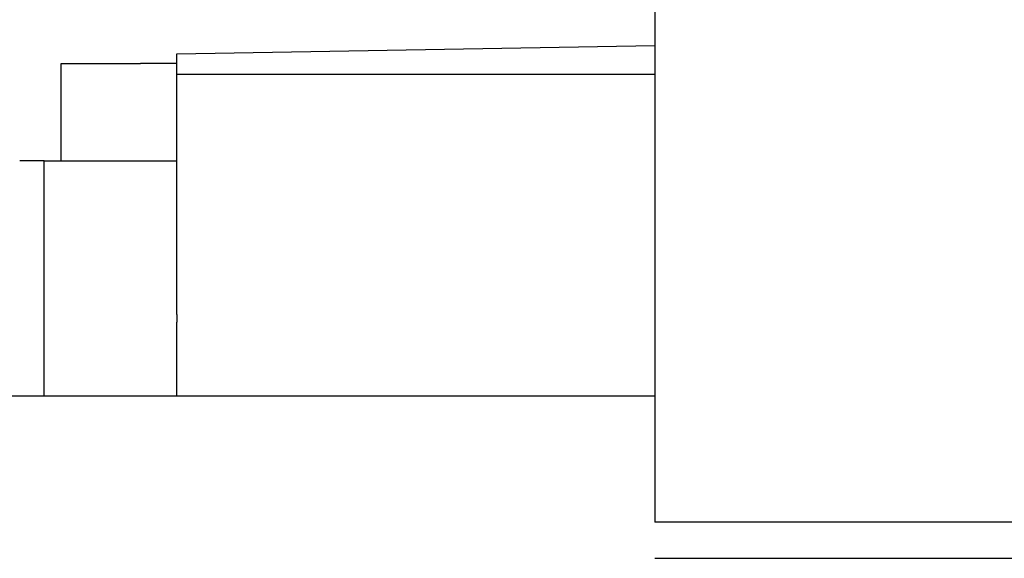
# Model space of a CAD drawing. Header units: millimetres. Extents: x 1805 to 4914, y -1594 to 860.
# Tile 322 of 656: x 2222 to 2249, y 132 to 147. Entities that reach past the tile are written whole.
import ezdxf

# ---------------------------------------------------------------- set-up
doc = ezdxf.new("R2010")
doc.units = ezdxf.units.MM
doc.layers.get('0').update_dxf_attribs({"linetype": 'CONTINUOUS'})

msp = doc.modelspace()

# ---------------------------------------------------------------- linework, layer by layer
at = {"linetype": 'Continuous'}
for p, q in [((2239.131, 167.671), (2239.131, 132.671)), ((2225.881, 145.659), (2239.131, 145.89)), ((2225.881, 145.09), (2225.881, 145.659)), ((2222.681, 142.69), (2222.681, 145.39)), ((2222.681, 145.39), (2224.881, 145.39)), ((2225.881, 145.39), (2224.881, 145.39)), ((2225.881, 138.435), (2225.881, 145.09)), ((2225.881, 145.09), (2239.131, 145.09)), ((2222.208, 142.69), (2221.531, 142.69)), ((2222.208, 142.69), (2225.881, 142.69)), ((2222.208, 136.171), (2222.208, 142.69)), ((2225.881, 138.435), (2225.881, 138.214)), ((2225.881, 136.171), (2225.881, 138.214)), ((2239.131, 136.171), (2120.777, 136.171)), ((2287.631, 132.671), (2239.131, 132.671)), ((2239.131, 131.671), (2287.631, 131.671))]:
    msp.add_line(p, q, dxfattribs=at)

doc.saveas('drawing.dxf')
